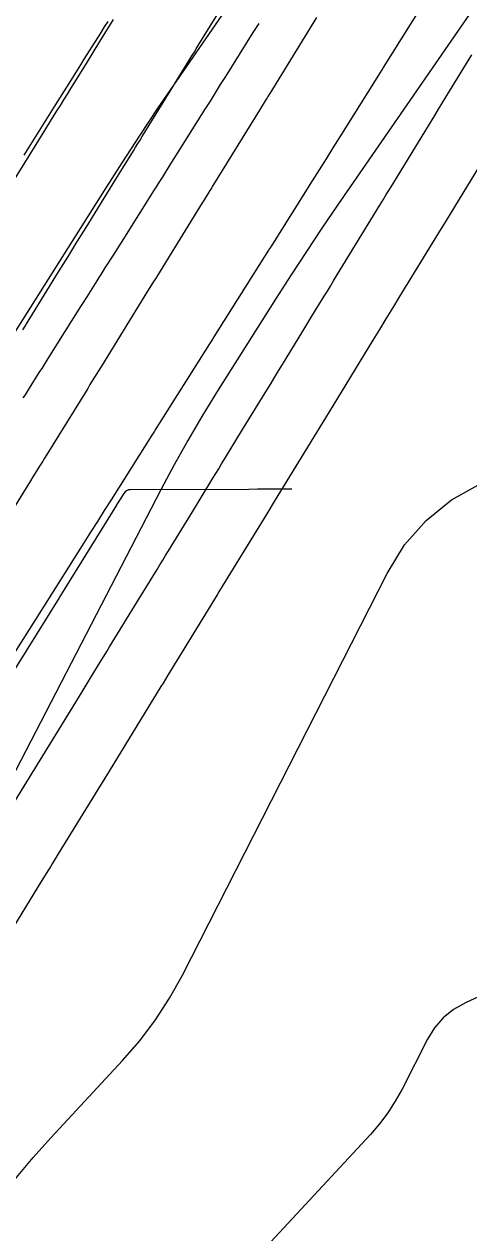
# Model space of a CAD drawing. Extents: x 1005228 to 1008882, y 1883389 to 1885754.
# Drawn here: x 1008723.2 to 1008743.9, y 1885400.3 to 1885456.6 of the extents above; entities that cross this region are included whole.
import ezdxf

# ---------------------------------------------------------------- set-up
doc = ezdxf.new("R2010")
doc.units = 0
for name, color, linetype in [('ATDIMS', 7, 'Continuous'), ('C-ANNO-NOTE', 7, 'Continuous'), ('S_BRIDGE', 7, 'Continuous'), ('TSOBSTACLE', 7, 'Continuous')]:
    doc.layers.add(name, color=color, linetype=linetype)

msp = doc.modelspace()

# ---------------------------------------------------------------- linework, layer by layer
at = {"layer": 'ATDIMS'}
for points in [[(1008722.769, 1885449.333), (1008723.457, 1885450.445), (1008723.778, 1885450.965), (1008724.1, 1885451.486), (1008724.743, 1885452.527), (1008724.904, 1885452.787), (1008725.065, 1885453.047), (1008725.225, 1885453.307), (1008725.386, 1885453.567), (1008726.11, 1885454.741), (1008726.425, 1885455.251), (1008726.74, 1885455.762), (1008727.369, 1885456.783)], [(1008734.127, 1885456.598), (1008733.949, 1885456.314), (1008733.86, 1885456.172), (1008732.581, 1885454.131), (1008732.341, 1885453.749), (1008732.102, 1885453.367), (1008731.862, 1885452.984), (1008731.622, 1885452.602), (1008730.364, 1885450.602), (1008730.181, 1885450.31), (1008729.998, 1885450.018), (1008729.631, 1885449.435), (1008729.539, 1885449.289), (1008729.448, 1885449.143), (1008729.356, 1885448.997), (1008729.264, 1885448.852), (1008727.725, 1885446.408), (1008727.538, 1885446.111), (1008727.351, 1885445.814), (1008726.976, 1885445.22), (1008726.883, 1885445.071), (1008726.789, 1885444.922), (1008726.696, 1885444.774), (1008726.602, 1885444.625), (1008726.126, 1885443.871), (1008725.937, 1885443.57), (1008725.842, 1885443.42), (1008724.323, 1885441.009), (1008724.226, 1885440.855), (1008724.129, 1885440.702), (1008724.033, 1885440.549), (1008723.936, 1885440.396), (1008723.452, 1885439.63), (1008723.259, 1885439.324), (1008723.162, 1885439.171)]]:
    msp.add_lwpolyline(points, dxfattribs=at)
at = {"layer": 'C-ANNO-NOTE'}
for points in [[(1008754.503, 1885472.348), (1008737.797, 1885448.141), (1008737.066, 1885447.069), (1008736.345, 1885445.99), (1008735.636, 1885444.904), (1008734.938, 1885443.81), (1008732.167, 1885439.42), (1008731.487, 1885438.316), (1008730.83, 1885437.198), (1008730.197, 1885436.067), (1008729.589, 1885434.921), (1008720.024, 1885416.454), (1008719.647, 1885415.748), (1008719.251, 1885415.051), (1008718.838, 1885414.365), (1008718.406, 1885413.69), (1008716.646, 1885411.009), (1008716.202, 1885410.341), (1008715.751, 1885409.678), (1008715.293, 1885409.02), (1008714.828, 1885408.367), (1008700.935, 1885389.068)], [(1008708.449, 1885382.8), (1008721.372, 1885400.95), (1008722.099, 1885401.936), (1008722.856, 1885402.897), (1008723.643, 1885403.833), (1008724.461, 1885404.744), (1008727.796, 1885408.337), (1008728.595, 1885409.259), (1008729.325, 1885410.23), (1008729.985, 1885411.249), (1008730.576, 1885412.317), (1008740.097, 1885431.001), (1008740.914, 1885432.332), (1008741.913, 1885433.475), (1008743.093, 1885434.429), (1008744.455, 1885435.194)], [(1008746.688, 1885412.391), (1008743.745, 1885411.032), (1008743.192, 1885410.721), (1008742.713, 1885410.334), (1008742.308, 1885409.87), (1008741.976, 1885409.33), (1008740.796, 1885407.015), (1008740.483, 1885406.449), (1008740.133, 1885405.909), (1008739.747, 1885405.395), (1008739.323, 1885404.906), (1008726.003, 1885390.554), (1008725.001, 1885389.439), (1008724.037, 1885388.293), (1008723.11, 1885387.117), (1008722.221, 1885385.91), (1008718.74, 1885381.021), (1008717.859, 1885379.807), (1008716.956, 1885378.609), (1008716.031, 1885377.429), (1008715.085, 1885376.265), (1008708.569, 1885368.404)]]:
    msp.add_lwpolyline(points, dxfattribs=at)
at = {"layer": 'S_BRIDGE'}
msp.add_lwpolyline([(1008733.769, 1885458.956), (1008730.299, 1885453.929), (1008729.439, 1885452.667), (1008728.591, 1885451.398), (1008727.756, 1885450.119), (1008726.934, 1885448.832), (1008715.237, 1885430.298), (1008714.703, 1885429.433), (1008714.189, 1885428.557), (1008713.693, 1885427.67), (1008713.216, 1885426.772), (1008711.345, 1885423.161), (1008710.866, 1885422.264), (1008710.365, 1885421.381), (1008709.84, 1885420.511), (1008709.294, 1885419.655), (1008696.294, 1885399.862)], dxfattribs=at)
at = {"layer": 'TSOBSTACLE'}
for points in [[(1008742.506, 1885458.683), (1008739.918, 1885454.542), (1008739.895, 1885454.506), (1008739.849, 1885454.432), (1008737.903, 1885451.327), (1008737.581, 1885450.814), (1008737.259, 1885450.3), (1008736.936, 1885449.787), (1008736.614, 1885449.273), (1008734.687, 1885446.208), (1008734.606, 1885446.079), (1008734.588, 1885446.05), (1008732.046, 1885442.015), (1008731.927, 1885441.826), (1008731.839, 1885441.686), (1008729.316, 1885437.683), (1008729.278, 1885437.622), (1008729.162, 1885437.439), (1008727.259, 1885434.428), (1008726.943, 1885433.928), (1008726.627, 1885433.427), (1008726.31, 1885432.927), (1008725.993, 1885432.427), (1008724.109, 1885429.454), (1008723.974, 1885429.242), (1008723.924, 1885429.162), (1008721.475, 1885425.304)], [(1008723.151, 1885442.338), (1008723.261, 1885442.516), (1008723.371, 1885442.694), (1008723.481, 1885442.872), (1008724.819, 1885445.04), (1008725.032, 1885445.384), (1008725.244, 1885445.728), (1008725.669, 1885446.416), (1008725.775, 1885446.588), (1008725.881, 1885446.76), (1008725.987, 1885446.932), (1008726.094, 1885447.104), (1008727.478, 1885449.345), (1008727.786, 1885449.842), (1008728.298, 1885450.672), (1008728.401, 1885450.838), (1008728.503, 1885451.004), (1008728.606, 1885451.17), (1008728.708, 1885451.335), (1008730.136, 1885453.65), (1008730.432, 1885454.13), (1008730.925, 1885454.929), (1008731.023, 1885455.089), (1008731.122, 1885455.249), (1008731.221, 1885455.409), (1008731.319, 1885455.569), (1008732.79, 1885457.957)], [(1008736.821, 1885456.876), (1008734.639, 1885453.333), (1008734.6, 1885453.269), (1008734.56, 1885453.204), (1008734.52, 1885453.14), (1008734.48, 1885453.075), (1008734.162, 1885452.559), (1008732.031, 1885449.104), (1008731.986, 1885449.032), (1008731.942, 1885448.96), (1008731.898, 1885448.889), (1008731.854, 1885448.817), (1008731.544, 1885448.316), (1008731.5, 1885448.244), (1008729.418, 1885444.876), (1008729.369, 1885444.797), (1008729.321, 1885444.719), (1008729.272, 1885444.64), (1008729.224, 1885444.561), (1008728.883, 1885444.01), (1008728.835, 1885443.931), (1008726.807, 1885440.647), (1008726.755, 1885440.561), (1008726.702, 1885440.475), (1008726.649, 1885440.39), (1008726.596, 1885440.304), (1008726.278, 1885439.79), (1008726.172, 1885439.619), (1008724.193, 1885436.419), (1008724.136, 1885436.327), (1008724.079, 1885436.234), (1008724.022, 1885436.142), (1008723.964, 1885436.049), (1008723.62, 1885435.494), (1008723.506, 1885435.309), (1008721.576, 1885432.194)], [(1008727.102, 1885456.684), (1008726.945, 1885456.433), (1008726.787, 1885456.182), (1008726.629, 1885455.932), (1008725.999, 1885454.928), (1008725.841, 1885454.678), (1008725.684, 1885454.427), (1008725.526, 1885454.176), (1008725.369, 1885453.925), (1008724.601, 1885452.704), (1008724.445, 1885452.456), (1008724.289, 1885452.208), (1008724.133, 1885451.96), (1008723.977, 1885451.712), (1008723.352, 1885450.72), (1008723.196, 1885450.472)], [(1008722.257, 1885419.539), (1008723.343, 1885421.311), (1008723.715, 1885421.917), (1008724.21, 1885422.726), (1008724.334, 1885422.928), (1008724.458, 1885423.13), (1008724.582, 1885423.332), (1008724.706, 1885423.534), (1008725.909, 1885425.497), (1008726.293, 1885426.124), (1008726.806, 1885426.961), (1008726.934, 1885427.17), (1008727.062, 1885427.379), (1008727.19, 1885427.588), (1008727.318, 1885427.797), (1008728.475, 1885429.686), (1008728.872, 1885430.333), (1008729.401, 1885431.196), (1008729.533, 1885431.412), (1008729.665, 1885431.628), (1008729.797, 1885431.844), (1008729.929, 1885432.059), (1008731.042, 1885433.878), (1008731.45, 1885434.545), (1008731.995, 1885435.433), (1008732.131, 1885435.656), (1008732.267, 1885435.878), (1008732.403, 1885436.1), (1008732.538, 1885436.322), (1008733.379, 1885437.697), (1008733.658, 1885438.152), (1008734.503, 1885439.534), (1008734.685, 1885439.832), (1008734.866, 1885440.129), (1008735.048, 1885440.426), (1008735.23, 1885440.723), (1008736.178, 1885442.273), (1008736.607, 1885442.975), (1008737.18, 1885443.911), (1008737.323, 1885444.145), (1008737.466, 1885444.38), (1008737.61, 1885444.614), (1008737.753, 1885444.848), (1008738.636, 1885446.293), (1008738.928, 1885446.771), (1008739.766, 1885448.142), (1008739.916, 1885448.386), (1008740.065, 1885448.631), (1008740.215, 1885448.876), (1008740.364, 1885449.12), (1008741.26, 1885450.588), (1008741.559, 1885451.077), (1008742.318, 1885452.32), (1008742.49, 1885452.602), (1008742.662, 1885452.883), (1008742.834, 1885453.165), (1008743.006, 1885453.447), (1008744.038, 1885455.137)], [(1008745.127, 1885451.163), (1008742.673, 1885447.145), (1008742.615, 1885447.05), (1008742.499, 1885446.86), (1008740.653, 1885443.841), (1008740.349, 1885443.344), (1008740.046, 1885442.847), (1008739.742, 1885442.351), (1008739.438, 1885441.854), (1008737.572, 1885438.804), (1008737.404, 1885438.529), (1008737.231, 1885438.246), (1008735.44, 1885435.317), (1008735.144, 1885434.833), (1008734.847, 1885434.348), (1008734.55, 1885433.863), (1008734.254, 1885433.379), (1008732.445, 1885430.424), (1008732.275, 1885430.145), (1008732.189, 1885430.006), (1008729.904, 1885426.275), (1008729.676, 1885425.904), (1008729.579, 1885425.745), (1008727.334, 1885422.082), (1008727.04, 1885421.603), (1008726.967, 1885421.484), (1008724.806, 1885417.958), (1008724.519, 1885417.49), (1008724.437, 1885417.356), (1008724.355, 1885417.222), (1008724.015, 1885416.668), (1008722.382, 1885414.007)], [(1008735.669, 1885434.926), (1008734.47, 1885434.922), (1008734.071, 1885434.92), (1008733.672, 1885434.919), (1008728.163, 1885434.901), (1008728.066, 1885434.889), (1008727.981, 1885434.856), (1008727.908, 1885434.801), (1008727.847, 1885434.724), (1008727.519, 1885434.193), (1008727.512, 1885434.183), (1008724.906, 1885429.976), (1008724.838, 1885429.866), (1008722.288, 1885425.756)]]:
    msp.add_lwpolyline(points, dxfattribs=at)

doc.saveas('drawing.dxf')
